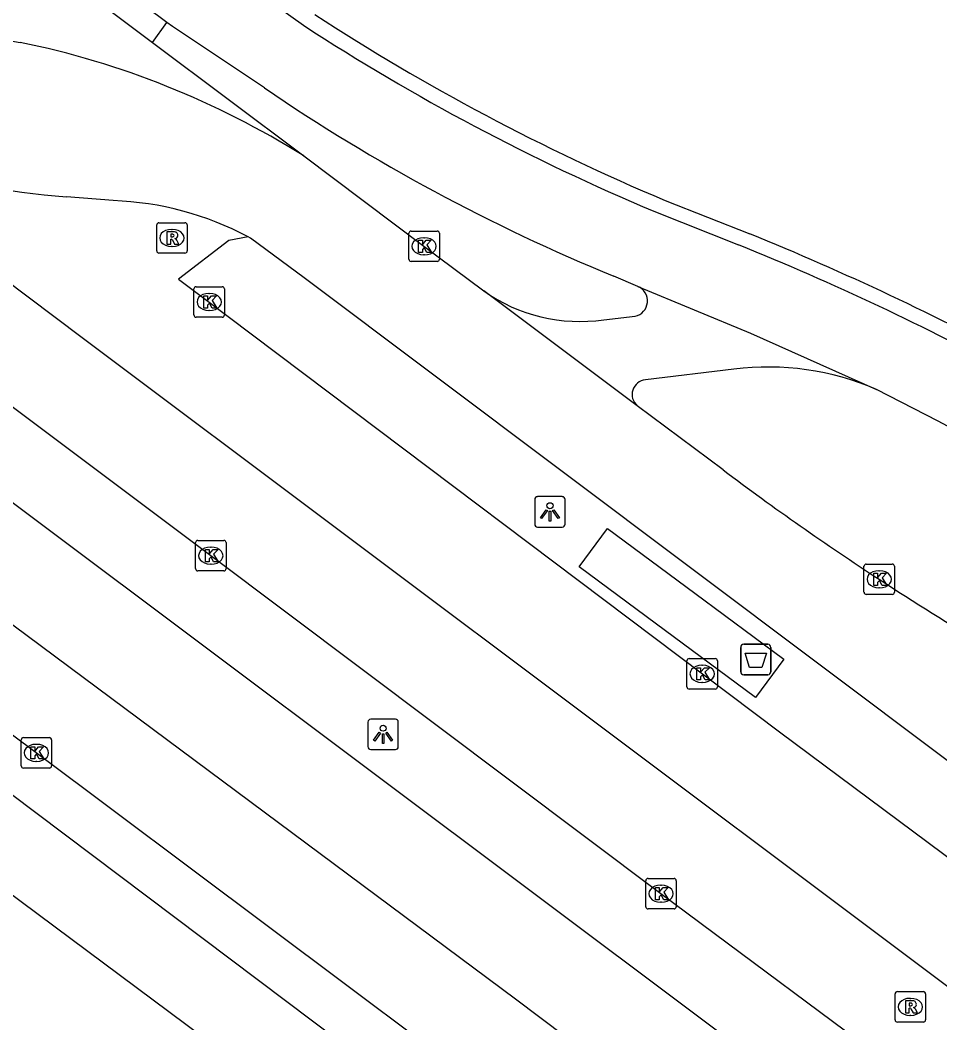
# Model space of a CAD drawing. Extents: x 159718 to 160783, y 383290 to 384030.
# Drawn here: x 160687.64 to 160717.81, y 383637.15 to 383670.06 of the extents above; entities that cross this region are included whole.
import ezdxf

# ---------------------------------------------------------------- set-up
doc = ezdxf.new("R2010")
doc.units = 0
for name, color, linetype in [('IMGEO_Afvalbak', 7, 'Continuous'), ('IMGEO_Fietspad_gesloten', 7, 'Continuous'), ('IMGEO_Fietspad_open', 7, 'Continuous'), ('IMGEO_Hek', 7, 'Continuous'), ('IMGEO_Kolk', 7, 'Continuous'), ('IMGEO_Lichtpunt', 7, 'Continuous'), ('IMGEO_OVBaan_gesloten', 7, 'Continuous'), ('IMGEO_Rijbaan_lokaal_gesloten', 7, 'Continuous'), ('IMGEO_Rioolput', 7, 'Continuous'), ('IMGEO_Voetpad_gesloten', 7, 'Continuous')]:
    doc.layers.add(name, color=color, linetype=linetype)

msp = doc.modelspace()

# ---------------------------------------------------------------- linework, layer by layer
at = {"layer": 'IMGEO_Afvalbak'}
for p, q in [((160711.274, 383648.675), (160711.274, 383649.475)), ((160711.274, 383649.475), (160711.274, 383648.675)), ((160711.374, 383649.575), (160712.164, 383649.575)), ((160712.164, 383649.575), (160711.374, 383649.575)), ((160712.264, 383649.475), (160712.264, 383648.675)), ((160712.264, 383648.675), (160712.264, 383649.475)), ((160712.164, 383648.575), (160711.374, 383648.575)), ((160711.374, 383648.575), (160712.164, 383648.575))]:
    msp.add_line(p, q, dxfattribs=at)
msp.add_lwpolyline([(160711.417, 383649.289), (160712.121, 383649.289), (160711.972, 383648.819), (160711.566, 383648.819), (160711.417, 383649.289)], dxfattribs=at)
for centre, start, end in [((160711.374, 383649.475), 90, 180), ((160711.374, 383649.475), 90, 180), ((160712.164, 383649.475), 0, 90), ((160712.164, 383649.475), 360, 90), ((160711.374, 383648.675), 180, 270), ((160711.374, 383648.675), 180, 270), ((160712.164, 383648.675), 270, 0), ((160712.164, 383648.675), 270, 0)]:
    msp.add_arc(centre, 0.1, start, end, dxfattribs=at)
at = {"layer": 'IMGEO_Fietspad_gesloten'}
for points in [[(160639.807, 383712.479), (160670.115, 383689.862), (160694.183, 383671.859), (160696.932, 383669.891)], [(160625.005, 383695.905), (160642.174, 383683.074), (160643.049, 383682.367), (160643.777, 383681.734), (160670.079, 383657.666), (160710.819, 383626.982)], [(160708.427, 383663.787), (160711.205, 383662.688)], [(160707.904, 383661.322), (160711.592, 383659.788), (160715.725, 383657.94)], [(160728.584, 383651.104), (160717.755, 383656.899), (160715.725, 383657.94)], [(160706.067, 383627.421), (160673.603, 383651.608), (160672.82, 383652.202)]]:
    msp.add_lwpolyline(points, dxfattribs=at)
for centre, radius, start, end in [((160736.633, 383730.781), 72.689, 236.89477, 247.16742), ((160676.969, 383578.353), 91.019, 61.58431, 67.90527)]:
    msp.add_arc(centre, radius, start, end, dxfattribs=at)
at = {"layer": 'IMGEO_Fietspad_open'}
msp.add_lwpolyline([(160711.053, 383658.605), (160708.15, 383658.254)], dxfattribs=at)
for centre, radius, start, end in [((160712.177, 383649.755), 8.921, 66.562, 97.2361), ((160708.194, 383657.773), 0.483, 95.2619, 229.6999)]:
    msp.add_arc(centre, radius, start, end, dxfattribs=at)
at = {"layer": 'IMGEO_Hek'}
msp.add_lwpolyline([(160708.798, 383664.142), (160711.576, 383663.043)], dxfattribs=at)
for centre, radius, start, end in [((160737.004, 383731.136), 72.689, 236.89477, 247.16742), ((160677.34, 383578.708), 91.019, 61.58431, 67.90527)]:
    msp.add_arc(centre, radius, start, end, dxfattribs=at)
at = {"layer": 'IMGEO_Kolk'}
for p, q in [((160700.388, 383662.213), (160700.388, 383663.065)), ((160700.463, 383663.139), (160701.315, 383663.139)), ((160700.876, 383662.919), (160700.901, 383662.919)), ((160701.389, 383663.065), (160701.389, 383662.213)), ((160700.899, 383662.359), (160700.874, 383662.359)), ((160701.315, 383662.139), (160700.463, 383662.139)), ((160693.34, 383660.385), (160693.34, 383661.237)), ((160693.415, 383661.311), (160694.267, 383661.311)), ((160694.341, 383661.237), (160694.341, 383660.385)), ((160693.828, 383661.091), (160693.853, 383661.091)), ((160694.267, 383660.311), (160693.415, 383660.311)), ((160693.851, 383660.531), (160693.826, 383660.531)), ((160693.392, 383652.06), (160693.392, 383652.912)), ((160693.467, 383652.986), (160694.319, 383652.986)), ((160693.88, 383652.766), (160693.905, 383652.766)), ((160694.393, 383652.912), (160694.393, 383652.06)), ((160693.903, 383652.206), (160693.878, 383652.206)), ((160715.318, 383651.284), (160715.318, 383652.136)), ((160715.393, 383652.21), (160716.245, 383652.21)), ((160716.319, 383652.136), (160716.319, 383651.284)), ((160694.319, 383651.986), (160693.467, 383651.986)), ((160715.806, 383651.99), (160715.831, 383651.99)), ((160715.829, 383651.43), (160715.804, 383651.43)), ((160716.245, 383651.21), (160715.393, 383651.21)), ((160709.585, 383649.107), (160710.437, 383649.107)), ((160709.51, 383648.181), (160709.51, 383649.033)), ((160709.998, 383648.887), (160710.023, 383648.887)), ((160710.511, 383649.033), (160710.511, 383648.181)), ((160710.437, 383648.107), (160709.585, 383648.107)), ((160710.021, 383648.327), (160709.996, 383648.327)), ((160687.671, 383645.587), (160687.671, 383646.439)), ((160687.746, 383646.513), (160688.598, 383646.513)), ((160688.672, 383646.439), (160688.672, 383645.587)), ((160688.159, 383646.293), (160688.184, 383646.293)), ((160688.598, 383645.513), (160687.746, 383645.513)), ((160688.182, 383645.733), (160688.157, 383645.733)), ((160708.16, 383640.965), (160708.16, 383641.817)), ((160708.235, 383641.891), (160709.087, 383641.891)), ((160709.161, 383641.817), (160709.161, 383640.965)), ((160708.648, 383641.671), (160708.673, 383641.671)), ((160709.087, 383640.891), (160708.235, 383640.891)), ((160708.671, 383641.111), (160708.646, 383641.111))]:
    msp.add_line(p, q, dxfattribs=at)
for points in [[(160700.388, 383662.213), (160700.388, 383663.065)], [(160700.463, 383663.139), (160701.315, 383663.139)], [(160701.389, 383663.065), (160701.389, 383662.213)], [(160700.709, 383662.839), (160700.832, 383662.839), (160700.832, 383662.688), (160700.962, 383662.839), (160701.126, 383662.839), (160700.98, 383662.688), (160701.133, 383662.439), (160700.981, 383662.439), (160700.896, 383662.603), (160700.832, 383662.536), (160700.832, 383662.439), (160700.709, 383662.439), (160700.709, 383662.839)], [(160701.315, 383662.139), (160700.463, 383662.139)], [(160693.34, 383660.385), (160693.34, 383661.237)], [(160693.415, 383661.311), (160694.267, 383661.311)], [(160694.341, 383661.237), (160694.341, 383660.385)], [(160693.661, 383661.011), (160693.784, 383661.011), (160693.784, 383660.86), (160693.914, 383661.011), (160694.078, 383661.011), (160693.932, 383660.86), (160694.085, 383660.611), (160693.933, 383660.611), (160693.848, 383660.775), (160693.784, 383660.708), (160693.784, 383660.611), (160693.661, 383660.611), (160693.661, 383661.011)], [(160694.267, 383660.311), (160693.415, 383660.311)], [(160693.392, 383652.06), (160693.392, 383652.912)], [(160693.467, 383652.986), (160694.319, 383652.986)], [(160693.713, 383652.686), (160693.836, 383652.686), (160693.836, 383652.535), (160693.966, 383652.686), (160694.13, 383652.686), (160693.984, 383652.535), (160694.137, 383652.286), (160693.985, 383652.286), (160693.9, 383652.45), (160693.836, 383652.383), (160693.836, 383652.286), (160693.713, 383652.286), (160693.713, 383652.686)], [(160694.393, 383652.912), (160694.393, 383652.06)], [(160715.318, 383651.284), (160715.318, 383652.136)], [(160715.393, 383652.21), (160716.245, 383652.21)], [(160716.319, 383652.136), (160716.319, 383651.284)], [(160694.319, 383651.986), (160693.467, 383651.986)], [(160715.639, 383651.91), (160715.762, 383651.91), (160715.762, 383651.759), (160715.892, 383651.91), (160716.056, 383651.91), (160715.91, 383651.759), (160716.063, 383651.51), (160715.911, 383651.51), (160715.826, 383651.674), (160715.762, 383651.607), (160715.762, 383651.51), (160715.639, 383651.51), (160715.639, 383651.91)], [(160716.245, 383651.21), (160715.393, 383651.21)], [(160709.585, 383649.107), (160710.437, 383649.107)], [(160709.51, 383648.181), (160709.51, 383649.033)], [(160709.831, 383648.807), (160709.954, 383648.807), (160709.954, 383648.656), (160710.084, 383648.807), (160710.248, 383648.807), (160710.102, 383648.656), (160710.255, 383648.407), (160710.103, 383648.407), (160710.018, 383648.571), (160709.954, 383648.504), (160709.954, 383648.407), (160709.831, 383648.407), (160709.831, 383648.807)], [(160710.511, 383649.033), (160710.511, 383648.181)], [(160710.437, 383648.107), (160709.585, 383648.107)], [(160687.671, 383645.587), (160687.671, 383646.439)], [(160687.746, 383646.513), (160688.598, 383646.513)], [(160688.672, 383646.439), (160688.672, 383645.587)], [(160687.992, 383646.213), (160688.115, 383646.213), (160688.115, 383646.062), (160688.245, 383646.213), (160688.409, 383646.213), (160688.263, 383646.062), (160688.416, 383645.813), (160688.264, 383645.813), (160688.179, 383645.977), (160688.115, 383645.91), (160688.115, 383645.813), (160687.992, 383645.813), (160687.992, 383646.213)], [(160688.598, 383645.513), (160687.746, 383645.513)], [(160708.16, 383640.965), (160708.16, 383641.817)], [(160708.235, 383641.891), (160709.087, 383641.891)], [(160709.161, 383641.817), (160709.161, 383640.965)], [(160708.481, 383641.591), (160708.604, 383641.591), (160708.604, 383641.44), (160708.734, 383641.591), (160708.898, 383641.591), (160708.752, 383641.44), (160708.905, 383641.191), (160708.753, 383641.191), (160708.668, 383641.355), (160708.604, 383641.288), (160708.604, 383641.191), (160708.481, 383641.191), (160708.481, 383641.591)], [(160709.087, 383640.891), (160708.235, 383640.891)]]:
    msp.add_lwpolyline(points, dxfattribs=at)
for centre, start, end in [((160700.465, 383663.063), 91.552, 178.448), ((160700.465, 383663.063), 91.552, 178.448), ((160701.313, 383663.063), 1.552, 88.448), ((160701.313, 383663.063), 1.552, 88.448), ((160700.465, 383662.215), 181.552, 268.448), ((160700.465, 383662.215), 181.552, 268.448), ((160701.313, 383662.215), 271.552, 358.448), ((160701.313, 383662.215), 271.552, 358.448), ((160693.417, 383661.235), 91.552, 178.448), ((160693.417, 383661.235), 91.552, 178.448), ((160694.265, 383661.235), 1.552, 88.448), ((160694.265, 383661.235), 1.552, 88.448), ((160693.417, 383660.387), 181.552, 268.448), ((160693.417, 383660.387), 181.552, 268.448), ((160694.265, 383660.387), 271.552, 358.448), ((160694.265, 383660.387), 271.552, 358.448), ((160693.469, 383652.91), 91.552, 178.448), ((160693.469, 383652.91), 91.552, 178.448), ((160694.317, 383652.91), 1.552, 88.448), ((160694.317, 383652.91), 1.552, 88.448), ((160693.469, 383652.062), 181.552, 268.448), ((160693.469, 383652.062), 181.552, 268.448), ((160694.317, 383652.062), 271.552, 358.448), ((160694.317, 383652.062), 271.552, 358.448), ((160715.395, 383652.134), 91.552, 178.448), ((160715.395, 383652.134), 91.552, 178.448), ((160716.243, 383652.134), 1.552, 88.448), ((160716.243, 383652.134), 1.552, 88.448), ((160715.395, 383651.286), 181.552, 268.448), ((160715.395, 383651.286), 181.552, 268.448), ((160716.243, 383651.286), 271.552, 358.448), ((160716.243, 383651.286), 271.552, 358.448), ((160709.587, 383649.031), 91.552, 178.448), ((160709.587, 383649.031), 91.552, 178.448), ((160710.435, 383649.031), 1.552, 88.448), ((160710.435, 383649.031), 1.552, 88.448), ((160709.587, 383648.183), 181.552, 268.448), ((160709.587, 383648.183), 181.552, 268.448), ((160710.435, 383648.183), 271.552, 358.448), ((160710.435, 383648.183), 271.552, 358.448), ((160687.748, 383646.437), 91.552, 178.448), ((160687.748, 383646.437), 91.552, 178.448), ((160688.596, 383646.437), 1.552, 88.448), ((160688.596, 383646.437), 1.552, 88.448), ((160687.748, 383645.589), 181.552, 268.448), ((160687.748, 383645.589), 181.552, 268.448), ((160688.596, 383645.589), 271.552, 358.448), ((160688.596, 383645.589), 271.552, 358.448), ((160708.237, 383641.815), 91.552, 178.448), ((160708.237, 383641.815), 91.552, 178.448), ((160709.085, 383641.815), 1.552, 88.448), ((160709.085, 383641.815), 1.552, 88.448), ((160708.237, 383640.967), 181.552, 268.448), ((160708.237, 383640.967), 181.552, 268.448), ((160709.085, 383640.967), 271.552, 358.448), ((160709.085, 383640.967), 271.552, 358.448)]:
    msp.add_arc(centre, 0.0765, start, end, dxfattribs=at)
for centre, major_axis, ratio, start_param, end_param in [((160700.875, 383662.639), (-0.387, 0.002), 0.722429, 4.712389, 7.853982), ((160700.9, 383662.639), (-0.39, 0.002), 0.717154, 1.570796, 4.712389), ((160693.827, 383660.811), (-0.387, 0.002), 0.722429, 4.712389, 7.853982), ((160693.852, 383660.811), (-0.39, 0.002), 0.717154, 1.570796, 4.712389), ((160693.879, 383652.486), (-0.387, 0.002), 0.722429, 4.712389, 7.853982), ((160693.904, 383652.486), (-0.39, 0.002), 0.717154, 1.570796, 4.712389), ((160715.805, 383651.71), (-0.387, 0.002), 0.722429, 4.712389, 7.853982), ((160715.83, 383651.71), (-0.39, 0.002), 0.717154, 1.570796, 4.712389), ((160709.997, 383648.607), (-0.387, 0.002), 0.722429, 4.712389, 7.853982), ((160710.022, 383648.607), (-0.39, 0.002), 0.717154, 1.570796, 4.712389), ((160688.158, 383646.013), (-0.387, 0.002), 0.722429, 4.712389, 7.853982), ((160688.183, 383646.013), (-0.39, 0.002), 0.717154, 1.570796, 4.712389), ((160708.647, 383641.391), (-0.387, 0.002), 0.722429, 4.712389, 7.853982), ((160708.672, 383641.391), (-0.39, 0.002), 0.717154, 1.570796, 4.712389)]:
    msp.add_ellipse(centre, major_axis=major_axis, ratio=ratio, start_param=start_param, end_param=end_param, dxfattribs=at)
at = {"layer": 'IMGEO_Lichtpunt'}
for p, q in [((160704.519, 383654.326), (160704.519, 383653.519)), ((160704.519, 383654.326), (160704.519, 383653.519)), ((160705.421, 383654.421), (160704.613, 383654.421)), ((160705.421, 383654.421), (160704.613, 383654.421)), ((160705.515, 383653.519), (160705.515, 383654.326)), ((160705.515, 383653.519), (160705.515, 383654.326)), ((160704.613, 383653.425), (160705.421, 383653.425)), ((160704.613, 383653.425), (160705.421, 383653.425)), ((160699.948, 383647.119), (160699.14, 383647.119)), ((160699.948, 383647.119), (160699.14, 383647.119)), ((160699.046, 383647.024), (160699.046, 383646.217)), ((160699.046, 383647.024), (160699.046, 383646.217)), ((160700.042, 383646.217), (160700.042, 383647.024)), ((160700.042, 383646.217), (160700.042, 383647.024)), ((160699.14, 383646.123), (160699.948, 383646.123)), ((160699.14, 383646.123), (160699.948, 383646.123))]:
    msp.add_line(p, q, dxfattribs=at)
for points in [[(160704.893, 383653.99), (160704.932, 383653.962), (160704.744, 383653.7), (160704.706, 383653.727), (160704.893, 383653.99)], [(160705.105, 383653.962), (160705.143, 383653.989), (160705.33, 383653.727), (160705.291, 383653.699), (160705.105, 383653.962)], [(160704.995, 383653.942), (160705.042, 383653.942), (160705.042, 383653.62), (160704.995, 383653.62), (160704.995, 383653.942)], [(160699.42, 383646.688), (160699.459, 383646.66), (160699.271, 383646.398), (160699.233, 383646.425), (160699.42, 383646.688)], [(160699.522, 383646.64), (160699.569, 383646.64), (160699.569, 383646.318), (160699.522, 383646.318), (160699.522, 383646.64)], [(160699.632, 383646.66), (160699.67, 383646.687), (160699.857, 383646.425), (160699.818, 383646.397), (160699.632, 383646.66)]]:
    msp.add_lwpolyline(points, dxfattribs=at)
for centre in [(160705.018, 383654.124), (160699.545, 383646.822)]:
    msp.add_circle(centre, 0.0994, dxfattribs=at)
for centre, start, end in [((160704.613, 383654.326), 90, 180), ((160704.613, 383654.326), 90, 180), ((160705.421, 383654.326), 0, 90), ((160705.421, 383654.326), 0, 90), ((160704.613, 383653.519), 180, 270), ((160704.613, 383653.519), 180, 270), ((160705.421, 383653.519), 270, 0), ((160705.421, 383653.519), 270, 360), ((160699.14, 383647.024), 90, 180), ((160699.14, 383647.024), 90, 180), ((160699.948, 383647.024), 0, 90), ((160699.948, 383647.024), 0, 90), ((160699.14, 383646.217), 180, 270), ((160699.14, 383646.217), 180, 270), ((160699.948, 383646.217), 270, 0), ((160699.948, 383646.217), 270, 360)]:
    msp.add_arc(centre, 0.0946, start, end, dxfattribs=at)
at = {"layer": 'IMGEO_OVBaan_gesloten'}
for points in [[(160678.276, 383668.218), (160689.67, 383659.643), (160724.095, 383633.829)], [(160690.694, 383664.138), (160689.16, 383664.264)], [(160678.875, 383663.763), (160693.89, 383652.487), (160708.657, 383641.392), (160716.887, 383635.272)], [(160695.114, 383662.951), (160694.483, 383662.833), (160692.83, 383661.559), (160693.62, 383660.964), (160712.55, 383646.702), (160720.844, 383640.52)]]:
    msp.add_lwpolyline(points, dxfattribs=at)
for centre, radius, start, end in [((160690.569, 383685.099), 20.882, 233.9375, 266.1318), ((160690.32, 383653.922), 10.223, 62.0326, 87.9029)]:
    msp.add_arc(centre, radius, start, end, dxfattribs=at)
at = {"layer": 'IMGEO_Rijbaan_lokaal_gesloten'}
for points in [[(160718.932, 383626.696), (160711.809, 383632.018), (160707.962, 383634.853), (160703.891, 383637.931), (160683.284, 383653.252), (160643.044, 383683.374)], [(160692.451, 383669.987), (160683.222, 383676.879)], [(160682.755, 383676.25), (160685.291, 383674.352), (160691.979, 383669.328)], [(160691.979, 383669.328), (160692.451, 383669.987)], [(160695.657, 383667.834), (160692.635, 383669.85), (160692.451, 383669.987)], [(160685.392, 383669.732), (160687.636, 383669.331)], [(160691.979, 383669.328), (160696.94, 383665.602)], [(160696.94, 383665.602), (160700.885, 383662.638), (160702.845, 383661.172)], [(160722.348, 383642.532), (160696.95, 383661.598), (160695.195, 383662.908), (160695.114, 383662.951)], [(160715.399, 383633.217), (160677.374, 383661.728)], [(160707.904, 383661.322), (160707.114, 383661.657)], [(160707.882, 383657.405), (160702.845, 383661.172)], [(160706.779, 383660.229), (160707.811, 383660.342)], [(160711.901, 383628.232), (160711.799, 383628.308), (160711.629, 383628.473), (160703.407, 383634.591), (160688.169, 383646.014), (160673.018, 383657.309), (160671.239, 383658.668)], [(160710.699, 383655.298), (160707.882, 383657.405)]]:
    msp.add_lwpolyline(points, dxfattribs=at)
for centre, radius, start, end in [((160681.968, 383641.718), 28.189, 57.9183, 78.4003), ((160730.456, 383718.666), 61.602, 235.60445, 247.73321), ((160707.7, 383660.847), 0.517, 282.3495, 66.8084), ((160705.992, 383665.621), 5.45, 234.7328, 278.3077), ((160767.136, 383730.306), 93.868, 233.04178, 236.85701), ((160773.512, 383740.276), 105.702, 236.91765, 241.39066)]:
    msp.add_arc(centre, radius, start, end, dxfattribs=at)
at = {"layer": 'IMGEO_Rioolput'}
for p, q in [((160692.117, 383662.486), (160692.117, 383663.338)), ((160692.192, 383663.412), (160693.044, 383663.412)), ((160693.118, 383663.338), (160693.118, 383662.486)), ((160692.605, 383663.192), (160692.63, 383663.192)), ((160692.628, 383662.632), (160692.603, 383662.632)), ((160693.044, 383662.412), (160692.192, 383662.412)), ((160716.339, 383637.25), (160716.339, 383638.102)), ((160716.414, 383638.176), (160717.266, 383638.176)), ((160716.827, 383637.956), (160716.852, 383637.956)), ((160717.34, 383638.102), (160717.34, 383637.25)), ((160716.85, 383637.396), (160716.825, 383637.396)), ((160717.266, 383637.176), (160716.414, 383637.176))]:
    msp.add_line(p, q, dxfattribs=at)
for points in [[(160692.117, 383662.486), (160692.117, 383663.338)], [(160692.192, 383663.412), (160693.044, 383663.412)], [(160693.118, 383663.338), (160693.118, 383662.486)], [(160692.706, 383663.11), (160692.454, 383663.112), (160692.454, 383662.712)], [(160692.454, 383662.712), (160692.578, 383662.712), (160692.578, 383662.874), (160692.589, 383662.874)], [(160692.632, 383663.031), (160692.578, 383663.031), (160692.578, 383662.95)], [(160692.578, 383662.95), (160692.63, 383662.95)], [(160692.636, 383662.845), (160692.707, 383662.712), (160692.847, 383662.712), (160692.782, 383662.838)], [(160693.044, 383662.412), (160692.192, 383662.412)], [(160716.339, 383637.25), (160716.339, 383638.102)], [(160716.414, 383638.176), (160717.266, 383638.176)], [(160716.928, 383637.874), (160716.676, 383637.876), (160716.676, 383637.476)], [(160717.34, 383638.102), (160717.34, 383637.25)], [(160716.676, 383637.476), (160716.8, 383637.476), (160716.8, 383637.638), (160716.811, 383637.638)], [(160716.854, 383637.795), (160716.8, 383637.795), (160716.8, 383637.714)], [(160716.8, 383637.714), (160716.852, 383637.714)], [(160716.858, 383637.609), (160716.929, 383637.476), (160717.069, 383637.476), (160717.004, 383637.602)], [(160717.266, 383637.176), (160716.414, 383637.176)]]:
    msp.add_lwpolyline(points, dxfattribs=at)
for centre, radius, start, end in [((160692.194, 383663.336), 0.0765, 91.552, 178.448), ((160692.194, 383663.336), 0.0765, 91.552, 178.448), ((160693.042, 383663.336), 0.0765, 1.552, 88.448), ((160693.042, 383663.336), 0.0765, 1.552, 88.448), ((160692.588, 383662.821), 0.0533, 26.0293, 88.6989), ((160692.614, 383663.139), 0.19, 274.7715, 282.9687), ((160692.638, 383662.935), 0.0964, 77.0061, 93.1865), ((160692.652, 383662.992), 0.0378, 276.6634, 79.6772), ((160692.705, 383663), 0.109, 350.3612, 89.416), ((160692.703, 383663), 0.112, 277.5842, 350.9817), ((160692.687, 383662.785), 0.108, 29.5134, 73.7905), ((160692.194, 383662.488), 0.0765, 181.552, 268.448), ((160692.194, 383662.488), 0.0765, 181.552, 268.448), ((160693.042, 383662.488), 0.0765, 271.552, 358.448), ((160693.042, 383662.488), 0.0765, 271.552, 358.448), ((160716.416, 383638.1), 0.0765, 91.552, 178.448), ((160716.416, 383638.1), 0.0765, 91.552, 178.448), ((160716.927, 383637.764), 0.109, 350.3612, 89.416), ((160717.264, 383638.1), 0.0765, 1.552, 88.448), ((160717.264, 383638.1), 0.0765, 1.552, 88.448), ((160716.81, 383637.585), 0.0533, 26.0293, 88.6989), ((160716.836, 383637.903), 0.19, 274.7715, 282.9687), ((160716.86, 383637.699), 0.0964, 77.0061, 93.1865), ((160716.874, 383637.756), 0.0378, 276.6634, 79.6772), ((160716.925, 383637.764), 0.112, 277.5842, 350.9817), ((160716.909, 383637.549), 0.108, 29.5134, 73.7905), ((160716.416, 383637.252), 0.0765, 181.552, 268.448), ((160716.416, 383637.252), 0.0765, 181.552, 268.448), ((160717.264, 383637.252), 0.0765, 271.552, 358.448), ((160717.264, 383637.252), 0.0765, 271.552, 358.448)]:
    msp.add_arc(centre, radius, start, end, dxfattribs=at)
for centre, major_axis, ratio, start_param, end_param in [((160692.604, 383662.912), (-0.387, 0.002), 0.722429, 4.712389, 7.853982), ((160692.629, 383662.912), (-0.39, 0.002), 0.717154, 1.570796, 4.712389), ((160716.826, 383637.676), (-0.387, 0.002), 0.722429, 4.712389, 7.853982), ((160716.851, 383637.676), (-0.39, 0.002), 0.717154, 1.570796, 4.712389)]:
    msp.add_ellipse(centre, major_axis=major_axis, ratio=ratio, start_param=start_param, end_param=end_param, dxfattribs=at)
at = {"layer": 'IMGEO_Voetpad_gesloten'}
msp.add_lwpolyline([(160706.905, 383653.381), (160709.773, 383651.256), (160712.694, 383649.092), (160711.759, 383647.83), (160708.169, 383650.49), (160705.97, 383652.119), (160706.905, 383653.381)], dxfattribs=at)

doc.saveas('drawing.dxf')
